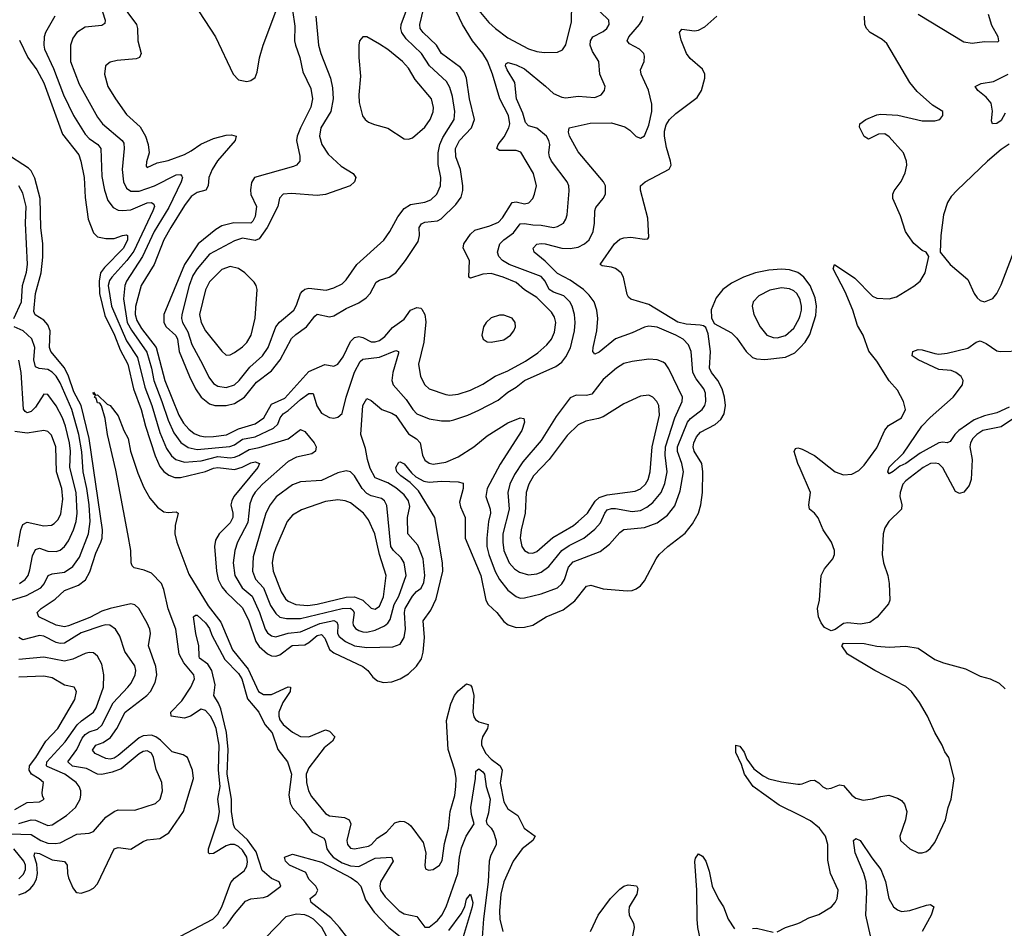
# Model space of a CAD drawing. Header units: inches. Extents: x 1649636 to 1815363, y 506543 to 641975.
# Tile 309 of 656: x 1686234 to 1690986, y 621026 to 625413. Entities that reach past the tile are written whole.
import ezdxf

# ---------------------------------------------------------------- set-up
doc = ezdxf.new("R2010")
doc.units = ezdxf.units.IN
doc.header["$MEASUREMENT"] = 0
doc.layers.add('B6682', color=7, linetype='Continuous')
doc.layers.add('B6692', color=7, linetype='Continuous')

msp = doc.modelspace()

# ---------------------------------------------------------------- linework, layer by layer
at = {"layer": 'B6682', "color": 5}
for points, elevation in [([(1686708.7, 625510), (1686797.1, 625390), (1686803, 625370), (1686804, 625310), (1686820.8, 625250), (1686812.2, 625230), (1686796.3, 625223.7), (1686704.5, 625215.5), (1686670, 625207.8), (1686648.2, 625190), (1686643.2, 625150), (1686659.7, 625090), (1686695.9, 625030), (1686750, 624954.7), (1686815.2, 624895.2), (1686841.6, 624850), (1686854, 624810), (1686859, 624770), (1686846.1, 624726.1), (1686844.6, 624704.6), (1686850, 624699.5), (1686897.9, 624722.1), (1686950, 624733.1), (1687030, 624762.5), (1687061.2, 624778.8), (1687107.9, 624812.1), (1687170, 624838.8), (1687230, 624855.5), (1687255.9, 624855.9), (1687279.1, 624850), (1687274.2, 624830), (1687189.3, 624730.7), (1687162.8, 624690), (1687147.6, 624650), (1687143.2, 624610), (1687132.4, 624590), (1687090, 624578), (1687061.7, 624558.3), (1687030, 624515.9), (1686964.1, 624410), (1686930, 624349.8), (1686883.6, 624230), (1686819.9, 624130), (1686792.6, 624027.4), (1686791.6, 623990), (1686800.2, 623960.2), (1686822, 623922), (1686892.2, 623830), (1686934.4, 623670), (1687002.9, 623502.9), (1687025, 623465), (1687050, 623435.1), (1687075.4, 623415.4), (1687103.2, 623403.2), (1687130, 623399.1), (1687170, 623400.7), (1687231.6, 623408.4), (1687290, 623437.2), (1687370, 623460.7), (1687412.5, 623490), (1687450, 623556), (1687514, 623586), (1687630, 623713.4), (1687707.2, 623747.2), (1687750, 623739.3), (1687770, 623749.1), (1687794.9, 623785.1), (1687830, 623858.5), (1687850, 623878.6), (1687870, 623883.8), (1687890, 623878.2), (1687930, 623856.9), (1687950, 623856.6), (1687970, 623863), (1687996.7, 623883.3), (1688033.8, 623926.2), (1688090, 623966.1), (1688119.8, 624010), (1688150, 624023.2), (1688170, 624020.2), (1688174.7, 624014.7), (1688189.1, 623989.1), (1688193.9, 623953.9), (1688184.5, 623855.5), (1688159, 623750), (1688168.8, 623690), (1688189.4, 623650), (1688210, 623631.1), (1688290, 623602.7), (1688310, 623600.1), (1688350, 623604.1), (1688410, 623624.6), (1688470, 623652.7), (1688528.4, 623691.6), (1688590, 623716.9), (1688675.6, 623764.4), (1688735.2, 623804.8), (1688777.9, 623842.1), (1688799.9, 623870), (1688815.7, 623904.3), (1688821.8, 623950), (1688815.9, 623975.9), (1688801.3, 624001.3), (1688730, 624071.1), (1688670, 624107.9), (1688630, 624143.2), (1688567.7, 624170), (1688510, 624187.8), (1688470, 624183.4), (1688410, 624164.4), (1688401.7, 624170), (1688405.1, 624250), (1688373.8, 624310), (1688378, 624330), (1688410, 624376.8), (1688430, 624396.2), (1688503, 624417), (1688544.9, 624435.1), (1688564.6, 624455.4), (1688610, 624530.1), (1688630, 624533.2), (1688670, 624522.8), (1688691.8, 624528.2), (1688709.8, 624550), (1688719.3, 624570), (1688729, 624610), (1688713, 624670), (1688653.4, 624773.4), (1688630, 624781.6), (1688550, 624780.5), (1688537.3, 624790), (1688542.9, 624810), (1688572.4, 624847.6), (1688594.6, 624890), (1688599.3, 624910), (1688593.3, 624950), (1688550.9, 625030), (1688515.9, 625150), (1688492, 625212), (1688470, 625249.1), (1688419.6, 625310), (1688370.6, 625390), (1688342.3, 625450)], 580), ([(1688450, 625456.5), (1688498.8, 625398.8), (1688530, 625369.6), (1688590, 625324.7), (1688690, 625272.6), (1688730, 625258.8), (1688765.9, 625254.1), (1688830, 625255.6), (1688853.2, 625266.8), (1688870, 625290.7), (1688897.3, 625402.7), (1688898.1, 625490)], 580), ([(1686633.5, 625450), (1686647.3, 625410), (1686645.4, 625394.6), (1686630, 625384.1), (1686550, 625376.3), (1686509.1, 625350.9), (1686490, 625323.5), (1686478.5, 625290), (1686479.3, 625210), (1686521.2, 625101.2), (1686610, 624941.6), (1686634, 624910), (1686729.4, 624830), (1686735.9, 624815.9), (1686737.5, 624790), (1686728.8, 624690), (1686734.8, 624630), (1686750, 624598.8), (1686770, 624585.4), (1686810, 624584.3), (1686885, 624610), (1686990, 624663.5), (1687010, 624665.7), (1687017.3, 624657.3), (1687019.3, 624650), (1687013.4, 624630), (1686953.7, 624506.3), (1686882.3, 624390), (1686827.4, 624270), (1686749.2, 624150), (1686741.7, 624130), (1686735.1, 624064.9), (1686753.5, 623950), (1686773.1, 623913.1), (1686848.2, 623808.2), (1686870.8, 623730), (1686881.6, 623670), (1686920.6, 623570), (1686950, 623478.5), (1686978.3, 623418.3), (1687012, 623372), (1687047.9, 623347.9), (1687090, 623337.9), (1687247.6, 623352.4), (1687270, 623359.4), (1687310, 623388.1), (1687370, 623398), (1687458.7, 623441.3), (1687479.6, 623460.4), (1687490.9, 623490), (1687505.4, 623510), (1687530, 623525.1), (1687590, 623579.6), (1687630, 623608.6), (1687650, 623608.5), (1687667.6, 623547.6), (1687690, 623513.2), (1687730, 623492.1), (1687750, 623489.2), (1687770, 623493.8), (1687790, 623512), (1687809.4, 623590), (1687849.7, 623710.3), (1687877.5, 623762.5), (1687890, 623773.5), (1687970, 623782.9), (1688050, 623815), (1688062.4, 623810), (1688062.4, 623802.4), (1688034.6, 623710), (1688030.2, 623670.2), (1688036.2, 623650), (1688099.4, 623579.4), (1688130.9, 623530.9), (1688150, 623510.2), (1688210, 623485.9), (1688270, 623475.8), (1688310, 623475.8), (1688330, 623480.6), (1688396.6, 623503.4), (1688450, 623527.9), (1688543.7, 623576.3), (1688590, 623614.8), (1688630, 623638.2), (1688670, 623670.6), (1688821.6, 623738.4), (1688850, 623758.6), (1688870, 623785.5), (1688891.6, 623828.4), (1688911.5, 623910), (1688914.5, 623950), (1688911.5, 623990), (1688900.9, 624030), (1688889.9, 624049.9), (1688859.4, 624079.4), (1688810, 624097.3), (1688790, 624109.9), (1688769.7, 624149.7), (1688750, 624172.2), (1688596.8, 624230), (1688564.8, 624250), (1688546, 624270), (1688540.4, 624290), (1688550.8, 624330), (1688569.8, 624350), (1688617.2, 624382.8), (1688650, 624427.3), (1688670, 624429.1), (1688710, 624421.5), (1688750, 624421.3), (1688810, 624409.5), (1688830, 624413.5), (1688858, 624430), (1688870.5, 624449.5), (1688876.8, 624470), (1688885.9, 624585.9), (1688884.2, 624610), (1688876.5, 624630), (1688800.2, 624730), (1688791.2, 624750), (1688787.9, 624770), (1688792.1, 624810), (1688788.4, 624830), (1688777.2, 624850), (1688730, 624888.2), (1688690, 624899.8), (1688675.7, 624915.7), (1688661.7, 624961.7), (1688632.5, 625030), (1688623.7, 625110), (1688585.9, 625170), (1688578, 625190), (1688580.7, 625199.3), (1688590, 625205.7), (1688630, 625194.8), (1688670, 625175.9), (1688772.3, 625092.2), (1688810, 625055.7), (1688850, 625037.9), (1688870, 625035.7), (1688930, 625043.2), (1689010, 625036.5), (1689039.6, 625050), (1689055.8, 625070), (1689059.7, 625090), (1689033.5, 625150), (1689029, 625210), (1688998.9, 625258.9), (1688987.5, 625290), (1688988.8, 625311.2), (1689000.7, 625330), (1689050, 625355.5), (1689068.4, 625370), (1689078.2, 625390), (1689077.3, 625410), (1689035, 625450)], 560), ([(1687550, 625459.3), (1687561.7, 625381.7), (1687561, 625310), (1687564.9, 625290), (1687585.4, 625230), (1687600.5, 625160.5), (1687639.9, 625079.9), (1687647.4, 625030), (1687639.6, 624990), (1687588.8, 624890), (1687573.3, 624850), (1687570.6, 624830), (1687586.8, 624753.2), (1687585.7, 624730), (1687569.2, 624710.8), (1687555.9, 624704.1), (1687368, 624650), (1687353, 624627), (1687348.3, 624591.7), (1687350, 624569.1), (1687377.6, 624510), (1687370, 624463.1), (1687359.5, 624440.5), (1687349.3, 624430.7), (1687267.9, 624432.1), (1687210, 624417.3), (1687180.9, 624399.1), (1687096.2, 624330), (1687029.8, 624230.2), (1686929.6, 623990), (1686930.1, 623950), (1686940.3, 623930), (1686987.5, 623887.5), (1686995.2, 623870), (1687004.5, 623810), (1687053.1, 623690), (1687082.1, 623630), (1687110, 623590.1), (1687150, 623558), (1687175.5, 623550), (1687230, 623549.3), (1687270, 623560.1), (1687318.5, 623590), (1687377.3, 623662.7), (1687450, 623716.6), (1687491.7, 623770), (1687546.5, 623873.5), (1687566.7, 623893.3), (1687618.5, 623930), (1687658.2, 623981.8), (1687670, 623990.2), (1687730, 623977.6), (1687750, 623982.8), (1687810, 624018.3), (1687870, 624045.7), (1687906.2, 624070), (1687925, 624090), (1687954.8, 624145.2), (1687970, 624155.1), (1688016.9, 624170), (1688050, 624190.2), (1688096.8, 624250), (1688157.9, 624342.1), (1688163, 624370), (1688162.1, 624410), (1688172.7, 624427.3), (1688190, 624435), (1688250, 624441.8), (1688268.5, 624451.5), (1688339.6, 624520.4), (1688364.4, 624555.6), (1688372.7, 624587.3), (1688372.8, 624610), (1688361.2, 624690), (1688339.3, 624750), (1688338, 624790), (1688356.2, 624830), (1688414.5, 624890), (1688428.4, 624930), (1688404.7, 625030), (1688390.3, 625130), (1688378.8, 625158.8), (1688361.7, 625181.7), (1688270, 625248.5), (1688246.2, 625290), (1688181.6, 625350), (1688167.2, 625370), (1688164.6, 625390), (1688184.5, 625470)], 620), ([(1687663, 625430), (1687676.6, 625290), (1687687.6, 625250), (1687734.6, 625130), (1687743.7, 625083.7), (1687746.5, 625030), (1687735.9, 624970), (1687687.2, 624890), (1687680.7, 624850), (1687693, 624810), (1687722.9, 624762.9), (1687784.9, 624704.9), (1687843.8, 624670), (1687857, 624650), (1687850.3, 624630), (1687829.1, 624610.9), (1687710, 624568.6), (1687670, 624564.2), (1687546, 624574), (1687505.5, 624570), (1687488.4, 624551.6), (1687480.2, 624510), (1687428.1, 624410), (1687390, 624355.2), (1687370, 624346.4), (1687310, 624357.6), (1687270, 624344.5), (1687150, 624279.9), (1687090, 624209.9), (1687070, 624177), (1687051.9, 624130), (1687016, 623990), (1687015, 623970), (1687020.1, 623950), (1687046.2, 623906.2), (1687064.7, 623844.7), (1687116.9, 623750), (1687146.1, 623686.1), (1687170, 623655.6), (1687190, 623643.1), (1687230, 623636.9), (1687270, 623650.1), (1687293.6, 623670), (1687345.4, 623734.6), (1687405.9, 623790), (1687433.7, 623830), (1687471, 623929), (1687488.4, 623951.6), (1687556.3, 624010), (1687570, 624033.7), (1687589.2, 624090), (1687598.4, 624101.6), (1687610, 624111.2), (1687630, 624116.8), (1687712.6, 624107.4), (1687750, 624117.6), (1687790, 624137.7), (1687810, 624156.1), (1687860.7, 624230), (1687992, 624348), (1688021.1, 624390), (1688059.6, 624460.4), (1688090, 624501.2), (1688119.7, 624520.3), (1688190, 624530.8), (1688217.7, 624542.3), (1688246.8, 624570), (1688265.7, 624610), (1688266.6, 624650), (1688253.3, 624713.3), (1688253.8, 624770), (1688261.3, 624810), (1688275.6, 624844.4), (1688330.4, 624930), (1688334.7, 624970), (1688322.5, 625042.5), (1688310, 625085.1), (1688294.2, 625114.2), (1688212.5, 625190), (1688172.6, 625250), (1688099.9, 625319.9), (1688078.8, 625350), (1688074, 625370), (1688075.4, 625390), (1688101.5, 625458.5)], 640), ([(1687100.2, 625450), (1687179.6, 625330), (1687263.6, 625150), (1687290, 625122.3), (1687330, 625114.9), (1687350, 625119), (1687370, 625132.7), (1687380.7, 625159.3), (1687391.4, 625228.6), (1687409.8, 625290), (1687474.5, 625465.5)], 620), ([(1686233.3, 625313.3), (1686273.6, 625230), (1686317.2, 625170), (1686350, 625108.4), (1686440.4, 624860.4), (1686519.7, 624759.7), (1686529.7, 624729.7), (1686545, 624650), (1686550, 624554.8), (1686564.5, 624450), (1686590, 624384.3), (1686610, 624364.8), (1686650, 624355.4), (1686690, 624355.7), (1686730.2, 624370.2), (1686750, 624373.5), (1686753.8, 624370), (1686754.1, 624350), (1686734.4, 624310), (1686643.7, 624216.3), (1686624.2, 624190), (1686617, 624150), (1686619.1, 624090), (1686644.8, 623984.8), (1686691.9, 623890), (1686718.8, 623818.8), (1686755.4, 623750), (1686783.4, 623630), (1686821, 623530), (1686840.9, 623450), (1686887.2, 623307.2), (1686910, 623256.1), (1686930, 623231.8), (1686953.8, 623213.8), (1686982.9, 623202.9), (1687010, 623201.7), (1687130, 623232.1), (1687170, 623247.1), (1687190, 623250.1), (1687270, 623240.7), (1687308.5, 623251.5), (1687350, 623273.8), (1687370, 623278), (1687391.1, 623270), (1687382.8, 623250), (1687268, 623110), (1687257.1, 623090), (1687252.6, 623070), (1687263.3, 623030), (1687263.3, 623010), (1687250, 622983.9), (1687196.8, 622930), (1687179.6, 622900.4), (1687175, 622870), (1687183.8, 622750), (1687192.7, 622710), (1687210, 622674.6), (1687230, 622649.2), (1687310, 622573.8), (1687339.4, 622510), (1687373.5, 622410), (1687390, 622385.8), (1687430, 622351.5), (1687450, 622341.7), (1687470, 622339.4), (1687490, 622345.9), (1687549, 622391), (1687610, 622395.1), (1687630, 622406), (1687670, 622439.2), (1687690, 622443.6), (1687706.4, 622426.4), (1687730, 622371.2), (1687750, 622355.6), (1687889.3, 622289.3), (1687914.7, 622270), (1687938.8, 622238.8), (1687961.1, 622221.1), (1687990, 622212.2), (1688030, 622215.4), (1688070, 622230.2), (1688110, 622253.7), (1688148.9, 622291.1), (1688172.7, 622327.3), (1688181.5, 622358.5), (1688187.9, 622430), (1688181.3, 622510), (1688217.8, 622562.2), (1688243.8, 622616.2), (1688276.7, 622750), (1688275.2, 622790), (1688236.8, 623010), (1688158.1, 623138.1), (1688118.3, 623178.3), (1688074.2, 623210), (1688054.8, 623230), (1688048.9, 623251.1), (1688064.4, 623275.6), (1688070, 623278.4), (1688090, 623268.7), (1688124.4, 623224.4), (1688145.2, 623205.2), (1688184.3, 623184.3), (1688210, 623179.4), (1688270, 623185.4), (1688350, 623181.8), (1688374.3, 623174.3), (1688374.8, 623150), (1688357.2, 623082.8), (1688360.9, 623060.9), (1688383.5, 623010), (1688383.8, 622910), (1688459, 622730), (1688484.1, 622610), (1688494.5, 622590), (1688536.3, 622550), (1688570, 622506.9), (1688590.7, 622490.7), (1688630, 622478), (1688670, 622480.5), (1688710, 622490.1), (1688775.4, 622530), (1688856.7, 622563.3), (1688912.6, 622607.4), (1688970, 622677.3), (1688990, 622682), (1689050, 622664.6), (1689165.4, 622654.6), (1689190, 622656.4), (1689210, 622664.4), (1689230, 622679.3), (1689250, 622703), (1689305.1, 622810), (1689319.7, 622830), (1689362.6, 622870), (1689445.8, 622934.2), (1689480.9, 622979.1), (1689509.9, 623030.1), (1689521.7, 623070), (1689529.9, 623130.1), (1689531.7, 623230), (1689525.6, 623270), (1689489.9, 623330), (1689484.7, 623350), (1689487.4, 623370), (1689501.2, 623398.8), (1689519.6, 623420.4), (1689590, 623457.7), (1689618.3, 623481.7), (1689633.6, 623510), (1689639.7, 623550), (1689635.9, 623590), (1689624.4, 623630), (1689603.4, 623670), (1689572.3, 623710), (1689562.8, 623730), (1689568.4, 623810), (1689556.5, 623896.5), (1689546.1, 623926.1), (1689534.8, 623934.7), (1689518.5, 623938.5), (1689450, 623942.9), (1689410, 623952.8), (1689270, 624037.9), (1689184, 624064), (1689172.3, 624072.3), (1689165.9, 624085.9), (1689147.7, 624170), (1689137.2, 624190), (1689110, 624210.8), (1689090, 624218.4), (1689044.6, 624224.6), (1689036, 624230), (1689104.2, 624330), (1689130, 624352.6), (1689150, 624359.6), (1689183.1, 624363.1), (1689250, 624353), (1689265.2, 624354.8), (1689270, 624362), (1689266.3, 624453.7), (1689229.6, 624590), (1689229.5, 624610), (1689252.7, 624630), (1689368.6, 624691.4), (1689377.4, 624710), (1689375.3, 624730), (1689355.7, 624795.7), (1689345.8, 624850), (1689345.8, 624874.2), (1689354.3, 624905.7), (1689369.7, 624930.3), (1689399.9, 624960.1), (1689503.8, 625036.2), (1689523.9, 625070), (1689540.9, 625130), (1689540.4, 625150), (1689530, 625173.3), (1689470, 625225.6), (1689451.5, 625250), (1689426.5, 625313.5), (1689418, 625350), (1689430, 625366), (1689490, 625358.5), (1689510, 625362.2), (1689541.4, 625378.6), (1689598, 625430)], 520), ([(1686403, 625430), (1686358.1, 625350), (1686352.1, 625330), (1686350.1, 625290), (1686354, 625270), (1686396.7, 625176.7), (1686444.8, 625050), (1686493.1, 624950), (1686550, 624860.5), (1686570, 624839.5), (1686611.8, 624810), (1686625.3, 624790), (1686630, 624654.8), (1686643.1, 624590), (1686660.1, 624540.1), (1686685.7, 624505.7), (1686710, 624493.7), (1686730, 624490.7), (1686770, 624494), (1686850, 624529.1), (1686870.5, 624530.5), (1686882.2, 624522.2), (1686885, 624510), (1686877.2, 624490), (1686784.3, 624295.7), (1686751.8, 624250), (1686678.9, 624170), (1686667.1, 624152.9), (1686661.2, 624130), (1686677.7, 624030), (1686750, 623861.9), (1686802.3, 623782.3), (1686838.8, 623638.8), (1686872.5, 623550), (1686910, 623419.3), (1686942.3, 623342.3), (1686967.1, 623307.1), (1686988.1, 623290), (1687030, 623276.4), (1687110, 623282.2), (1687190, 623303), (1687250, 623297.5), (1687270, 623299.9), (1687292.1, 623307.9), (1687341.9, 623338.1), (1687390, 623347.1), (1687530.3, 623389.7), (1687590, 623433.6), (1687610, 623424.5), (1687655.2, 623370), (1687664.3, 623350), (1687661.2, 623330), (1687644.1, 623315.9), (1687570, 623300.4), (1687530, 623279.7), (1687405.4, 623170), (1687370, 623131.2), (1687357.4, 623110), (1687345.4, 623074.6), (1687335.3, 622984.7), (1687285.8, 622890), (1687272.8, 622850), (1687264.6, 622790), (1687272.6, 622730), (1687307.2, 622670), (1687355.4, 622630), (1687390.7, 622550), (1687418.9, 622470), (1687430, 622452.1), (1687450, 622437.3), (1687470, 622433.3), (1687530, 622451.4), (1687590, 622457.1), (1687682.9, 622497.1), (1687750, 622511.7), (1687764.6, 622504.6), (1687770, 622490.3), (1687767.5, 622450), (1687775.2, 622435.2), (1687807.2, 622410), (1687850, 622389.7), (1687910, 622381.9), (1688035.5, 622384.5), (1688070, 622398), (1688089.4, 622430.6), (1688095.8, 622470), (1688091.3, 622550), (1688095, 622570), (1688130, 622628.8), (1688148.6, 622651.4), (1688171.6, 622668.4), (1688185.2, 622694.8), (1688189.5, 622730), (1688180.9, 622810), (1688156.2, 622876.2), (1688107.3, 622930), (1688105.7, 623010), (1688117.6, 623062.4), (1688111.2, 623090), (1688090, 623118.3), (1688050, 623152.8), (1688010, 623177.3), (1687950, 623200.7), (1687925.7, 623245.7), (1687912, 623290), (1687903, 623343), (1687881.2, 623410), (1687889.9, 623550.1), (1687910, 623583.1), (1687930, 623573.8), (1687981.6, 623530), (1688030, 623513.6), (1688050, 623501), (1688110, 623413.2), (1688148.9, 623388.9), (1688167.3, 623370), (1688177.5, 623310), (1688190, 623285.6), (1688210, 623271), (1688230, 623266.6), (1688290, 623276.6), (1688350, 623301.4), (1688426.4, 623350), (1688490, 623403.7), (1688590, 623466.4), (1688650, 623490.2), (1688667.9, 623487.9), (1688670.2, 623470), (1688657.7, 623430), (1688552.5, 623267.5), (1688490.1, 623150), (1688483.3, 623110), (1688505.1, 623050), (1688506.6, 623030), (1688496.8, 622990), (1688488.2, 622910), (1688489.2, 622870), (1688497.8, 622830), (1688528.4, 622748.4), (1688550, 622710.1), (1688590, 622659), (1688630, 622627.1), (1688650, 622620.5), (1688670, 622620.9), (1688750, 622640.1), (1688830, 622669.5), (1688850.6, 622689.4), (1688863.8, 622710), (1688883.2, 622770), (1688904.4, 622795.6), (1689035.6, 622844.4), (1689080.3, 622879.7), (1689130, 622936.5), (1689149.3, 622950.7), (1689250, 622960.8), (1689310, 622984.2), (1689359.7, 623020.3), (1689395.2, 623064.8), (1689421.6, 623138.4), (1689437.8, 623230), (1689429.9, 623270), (1689408.1, 623328.1), (1689408.2, 623350), (1689457.7, 623470), (1689472.2, 623487.8), (1689528.5, 623530), (1689540.8, 623550), (1689545.6, 623570), (1689543.2, 623610), (1689535.4, 623630), (1689498.7, 623678.7), (1689482.5, 623710), (1689474.8, 623810), (1689462.3, 623842.3), (1689436.8, 623870), (1689400.3, 623890), (1689310, 623928.5), (1689270, 623932.5), (1689250, 623928.4), (1689190, 623900.6), (1689110, 623872.1), (1689030, 623807.7), (1689010, 623798.5), (1689000.8, 623810), (1689001.4, 623830), (1689019.1, 623910), (1689024.1, 623970), (1689019.6, 624010), (1689006.3, 624050), (1688982.8, 624082.8), (1688954.3, 624110), (1688890, 624154.7), (1688830, 624186.6), (1688770, 624246), (1688716.5, 624290), (1688712.7, 624310), (1688730, 624328.2), (1688750, 624332.6), (1688770, 624331.2), (1688850, 624310.1), (1688890, 624307.6), (1688930, 624315), (1688960.3, 624330), (1688981.7, 624350), (1689001.1, 624390), (1689008.2, 624430), (1689009.2, 624490), (1689014.7, 624505.3), (1689050.6, 624549.4), (1689060.8, 624570), (1689061.3, 624610), (1689051.9, 624630), (1688930, 624775.1), (1688887.7, 624850), (1688883.1, 624870), (1688885.1, 624890), (1688987, 624913), (1689090, 624914.4), (1689155, 624895), (1689179.1, 624879.1), (1689210, 624848.8), (1689230, 624841.1), (1689250, 624852.2), (1689270, 624903), (1689285.6, 624970), (1689285.4, 625005.4), (1689268.5, 625071.5), (1689233.8, 625150), (1689230.9, 625170), (1689247.7, 625210), (1689250, 625237.2), (1689246.2, 625250), (1689225.7, 625270), (1689176.6, 625296.6), (1689165.3, 625310), (1689173.5, 625330), (1689225.9, 625390), (1689238, 625410), (1689242.3, 625430)], 540), ([(1686230, 621188.3), (1686261.2, 621198.8), (1686284.2, 621215.8), (1686302.1, 621237.9), (1686315.3, 621264.7), (1686319.7, 621290), (1686316.4, 621336.4), (1686304.3, 621375.7), (1686306.6, 621390), (1686330, 621387), (1686390, 621356.2), (1686450, 621348.1), (1686463.8, 621330), (1686465, 621290), (1686470.1, 621270.1), (1686490, 621221.6), (1686504.2, 621204.2), (1686510, 621198.4), (1686530, 621194.9), (1686570, 621207.9), (1686590, 621220.3), (1686610, 621240.9), (1686690, 621410.2), (1686710, 621416.8), (1686770, 621408.5), (1686830, 621445.1), (1686850, 621453.2), (1686910, 621460.1), (1686953.5, 621486.5), (1687024.4, 621590), (1687072.4, 621750), (1687068.7, 621790), (1687043.5, 621850), (1687023.4, 621863.4), (1686970, 621877.3), (1686914.1, 621934.1), (1686890.7, 621950.7), (1686870, 621958.5), (1686830, 621955.7), (1686810, 621944.9), (1686710, 621859.6), (1686690, 621847.4), (1686670, 621842.6), (1686650, 621845.4), (1686598.9, 621870), (1686586, 621886), (1686601.6, 621910), (1686636.8, 621923.2), (1686672.8, 621947.2), (1686703.4, 621990), (1686743.1, 622070), (1686848.1, 622150), (1686865.3, 622170), (1686887.7, 622212.3), (1686895.9, 622250), (1686891.8, 622290), (1686855.9, 622390), (1686865.2, 622450), (1686862.1, 622470), (1686850, 622499.7), (1686809.8, 622570), (1686790, 622588.3), (1686770, 622591.9), (1686670, 622570.2), (1686630, 622557.7), (1686572.9, 622527.1), (1686470, 622485.7), (1686450, 622481.9), (1686410, 622489.1), (1686326.9, 622530), (1686319.2, 622550), (1686338.2, 622570), (1686405.1, 622614.9), (1686450, 622656.4), (1686518.1, 622681.9), (1686551.5, 622708.5), (1686573, 622747), (1686602.2, 622837.8), (1686625.6, 622890), (1686631.7, 622910), (1686633.4, 622950), (1686569.3, 623390), (1686531.4, 623550), (1686495.9, 623615.9), (1686470, 623691), (1686450, 623731.9), (1686384.7, 623810), (1686378.4, 623830), (1686380.9, 623910), (1686370, 623939.8), (1686350, 623962.7), (1686308, 623988), (1686303, 624003), (1686309.9, 624090.1), (1686338.3, 624190), (1686346.3, 624266.3), (1686346.2, 624330), (1686336.7, 624410), (1686332.2, 624550), (1686307.1, 624647.1), (1686290, 624682.4), (1686276.1, 624696.1), (1686161.6, 624770)], 520), ([(1686205.6, 623970), (1686243.5, 624050), (1686247.9, 624130), (1686266.7, 624193.3), (1686272.3, 624230), (1686262.9, 624430), (1686265.5, 624510), (1686250, 624575.1), (1686230, 624609.8)], 540), ([(1690000, 624183.8), (1689990, 624191.6), (1689950, 624205.7), (1689910, 624208.7), (1689850, 624203.4), (1689785.7, 624190), (1689726.7, 624170), (1689670, 624140.7), (1689627.5, 624110), (1689595.1, 624070), (1689571.7, 624011.7), (1689573.1, 623973.1), (1689585.7, 623945.7), (1689670, 623901), (1689694.7, 623874.7), (1689739.8, 623810), (1689770, 623782.4), (1689790, 623775), (1689830, 623772.5), (1689930, 623783.3), (1689975.2, 623804.8), (1690000, 623830.1)], 520), ([(1690000, 624061.9), (1689984.3, 624090), (1689970, 624103.9), (1689950, 624113.7), (1689910, 624117.7), (1689853.8, 624106.2), (1689801.2, 624078.8), (1689774, 624050), (1689769.1, 624030), (1689777.5, 623990), (1689807.3, 623930), (1689839.7, 623890), (1689870, 623877.8), (1689890, 623877.1), (1689930, 623888.2), (1689970, 623923.5), (1689996.2, 623970), (1690000, 623984.2)], 540), ([(1686190, 622608.2), (1686267.4, 622632.6), (1686336.5, 622670), (1686351.6, 622688.4), (1686370.9, 622729.1), (1686390, 622737.1), (1686450, 622745.8), (1686490, 622773.2), (1686522, 622818), (1686565.8, 622930), (1686573.5, 622990), (1686568.6, 623070), (1686557.9, 623150), (1686539.9, 623230), (1686533.7, 623326.3), (1686520, 623410), (1686486.1, 623530), (1686430, 623659.6), (1686410, 623691.8), (1686390, 623711.6), (1686370, 623723), (1686328.4, 623728.4), (1686310, 623736.5), (1686301.9, 623770), (1686306.9, 623830), (1686291.9, 623871.9), (1686250.8, 623910), (1686207.5, 623930)], 540), ([(1686233.3, 622690), (1686259.9, 622710), (1686274.3, 622730), (1686283.6, 622756.4), (1686296.1, 622823.9), (1686310, 622855), (1686330, 622860.9), (1686370, 622846.5), (1686410, 622844.3), (1686430, 622852.1), (1686450.9, 622869.1), (1686470, 622896.5), (1686494.3, 622950), (1686506.5, 622990), (1686511.3, 623030), (1686506.2, 623130), (1686476.8, 623250), (1686478.6, 623330), (1686474.2, 623370), (1686455.5, 623450), (1686441, 623490), (1686410, 623549.1), (1686370, 623603.5), (1686350, 623604.7), (1686310, 623542.2), (1686290, 623521.7), (1686270, 623514.2), (1686260.2, 623520.2), (1686252.4, 623532.4), (1686241.2, 623710), (1686229.2, 623769.2)], 560), ([(1687010, 620988), (1687165.4, 621070), (1687190, 621095), (1687210, 621129.2), (1687253.3, 621246.7), (1687271.3, 621268.7), (1687317.1, 621302.9), (1687330, 621326), (1687333.1, 621346.9), (1687329.9, 621370), (1687310, 621404), (1687290, 621421.2), (1687270, 621429.9), (1687250, 621430.3), (1687230, 621424.3), (1687170, 621386.9), (1687150, 621385.3), (1687144.8, 621390), (1687145.6, 621410), (1687192.6, 621550), (1687198.7, 621590), (1687190.3, 621650), (1687201.3, 621710), (1687194, 621790), (1687196.6, 621910), (1687181.9, 621990), (1687170, 622023.2), (1687154.4, 622050), (1687130, 622077.8), (1687110, 622083.2), (1687059.2, 622050), (1687030, 622041.2), (1686965.1, 622050), (1686963.2, 622070), (1687016.3, 622123.7), (1687060.1, 622190), (1687077.8, 622230), (1687074.9, 622250), (1687027, 622307), (1687004.2, 622350), (1686987.7, 622470), (1686951.3, 622568.7), (1686930, 622661.4), (1686918, 622690), (1686870, 622741), (1686835.4, 622755.4), (1686786.7, 622766.7), (1686776.5, 622776.5), (1686771.4, 622790), (1686769.9, 622850), (1686755.7, 622930), (1686698.4, 623238.4), (1686658.5, 623410), (1686646.4, 623486.4), (1686629.1, 623549.1), (1686621.5, 623561.5), (1686610, 623563.5), (1686603.5, 623583.5), (1686595.6, 623590), (1686599.3, 623599.3), (1686590, 623604), (1686589, 623611), (1686590, 623614), (1686600.4, 623600.4), (1686610, 623602), (1686656.9, 623556.9), (1686670, 623550.3), (1686710, 623499.7), (1686736.3, 623430), (1686757.2, 623390), (1686769.1, 623330), (1686803.7, 623223.7), (1686833.5, 623153.5), (1686862.4, 623102.4), (1686899.5, 623059.5), (1686930, 623036.8), (1686950, 623033.4), (1686990, 623036), (1686999, 623030), (1686984.5, 622970), (1686983.5, 622930), (1686993.1, 622890), (1687050, 622736.4), (1687142.9, 622582.9), (1687204.1, 622504.1), (1687261.7, 622370), (1687336.5, 622276.5), (1687387.2, 622170), (1687410, 622155.5), (1687450, 622154.6), (1687530, 622191.2), (1687541, 622190), (1687539.1, 622170), (1687504.1, 622115.9), (1687484.9, 622070), (1687484.3, 622050), (1687490, 622032.3), (1687506.1, 622010), (1687550, 621972.9), (1687590, 621952.3), (1687630, 621950.6), (1687710, 621983.5), (1687730, 621977.6), (1687755.5, 621950), (1687743.9, 621930), (1687703.5, 621896.5), (1687630, 621801.3), (1687617, 621770), (1687618.9, 621730), (1687627.8, 621690), (1687641.8, 621661.8), (1687710, 621579.8), (1687730, 621568.4), (1687801, 621561), (1687823.8, 621550), (1687831.4, 621530), (1687812.9, 621450), (1687815.6, 621430), (1687830, 621413.4), (1687850.2, 621410.2), (1687917.4, 621422.6), (1687931.5, 621430), (1687959, 621461), (1688004.6, 621490), (1688045.2, 621534.8), (1688070, 621542.8), (1688090, 621540.9), (1688111.1, 621531.1), (1688121, 621521), (1688180.9, 621440.9), (1688193.4, 621390), (1688188.6, 621328.6), (1688193.2, 621313.2), (1688206.6, 621306.6), (1688230, 621310.3), (1688259.7, 621330), (1688272.7, 621352.7), (1688283.8, 621436.2), (1688303.2, 621510), (1688312.2, 621590), (1688333.6, 621666.4), (1688338.7, 621710), (1688339.9, 621750), (1688334.7, 621790), (1688301.9, 621890), (1688293.3, 622030), (1688314.9, 622110), (1688331.7, 622150), (1688350, 622172.9), (1688390, 622206.4), (1688410, 622199.5), (1688416.9, 622190), (1688426.4, 622150), (1688421.5, 622070), (1688426.3, 622046.3), (1688433.8, 622033.8), (1688450, 622022.3), (1688495.5, 622010), (1688492.2, 621990), (1688467.6, 621950), (1688462.5, 621930), (1688463.5, 621910), (1688484.2, 621870), (1688510, 621842.5), (1688552.1, 621810), (1688562.8, 621790), (1688553.2, 621726.8), (1688570, 621636.1), (1688590, 621603.2), (1688638.6, 621570), (1688669.3, 621510), (1688722, 621470), (1688710.2, 621450), (1688659.8, 621410), (1688616.2, 621350), (1688570.1, 621250), (1688556.6, 621190), (1688549.3, 621110), (1688551, 621070), (1688566.2, 621010)], 480), ([(1686225.2, 622870), (1686239.7, 622950), (1686250, 622976), (1686270, 622986.5), (1686350, 622969.5), (1686387.2, 622972.8), (1686400.1, 622979.9), (1686419.9, 623000.1), (1686433, 623027), (1686442.9, 623097.1), (1686437.1, 623150), (1686412.4, 623230), (1686407.9, 623350), (1686387.2, 623407.2), (1686370, 623424), (1686350, 623428.5), (1686270, 623415.9), (1686210, 623423.8)], 580), ([(1690000, 623246.3), (1689989.8, 623270.3), (1689972.1, 623327.9), (1689978, 623342), (1689990, 623345.5), (1690000, 623342.2)], 480), ([(1687214.9, 621025.1), (1687235.3, 621044.7), (1687270, 621094.2), (1687323.4, 621156.6), (1687350, 621169), (1687410, 621175.2), (1687430, 621181.7), (1687494.2, 621230), (1687486.2, 621250), (1687450, 621267), (1687404.7, 621304.7), (1687375.1, 621395.1), (1687332.8, 621452.8), (1687272.5, 621510), (1687266.5, 621526.5), (1687256.9, 621590), (1687257, 621650), (1687235.4, 621770), (1687240.3, 621890), (1687232, 621972), (1687205.2, 622085.2), (1687193.6, 622113.6), (1687171, 622150), (1687178, 622202), (1687161.5, 622270), (1687141.8, 622301.8), (1687102.6, 622330), (1687099.8, 622339.8), (1687098.5, 622390), (1687083.6, 622450), (1687072.7, 622530), (1687082, 622538), (1687090, 622538), (1687130, 622500.6), (1687150, 622473.5), (1687160.9, 622440.9), (1687223.7, 622323.7), (1687290, 622255.7), (1687306.1, 622230), (1687333.2, 622133.2), (1687388.2, 622070), (1687417.7, 622010), (1687452.2, 621970), (1687479.4, 621890), (1687526, 621830), (1687546.1, 621770), (1687532.4, 621670), (1687538.9, 621630), (1687550, 621607.9), (1687602.5, 621550), (1687646.2, 621490), (1687701.1, 621461.1), (1687709.1, 621449.1), (1687717, 621410), (1687728.5, 621390), (1687746.7, 621370), (1687790, 621342.3), (1687830, 621328), (1687870, 621324.3), (1687950, 621364.6), (1688029.1, 621369.1), (1688036.3, 621350), (1687974.6, 621250), (1687971.6, 621230), (1687975.3, 621210), (1687997.7, 621177.7), (1688065.2, 621110), (1688090, 621096.2), (1688150, 621082.6), (1688190, 621031.7), (1688210, 621032.2), (1688250, 621063.5), (1688271.9, 621090), (1688293, 621130), (1688348.5, 621290), (1688356.8, 621370), (1688366.1, 621413.9), (1688388.7, 621471.3), (1688427.2, 621530), (1688414.6, 621574.6), (1688411.1, 621610), (1688434.2, 621750), (1688434.8, 621785.2), (1688450, 621796.3), (1688470, 621780.7), (1688476.6, 621770), (1688485.3, 621710), (1688504, 621650), (1688495.9, 621584.1), (1688485.2, 621545.2), (1688488.8, 621530), (1688510, 621508.9), (1688521.4, 621490), (1688534.2, 621450), (1688532.8, 621430), (1688505.8, 621374.2), (1688500.1, 621350), (1688495, 621250), (1688472.5, 621072.5), (1688463.3, 620936.7)], 460), ([(1686190, 621481.6), (1686290, 621478.4), (1686335.9, 621450), (1686370, 621437), (1686405.3, 621434.7), (1686430, 621439.4), (1686510, 621481), (1686570, 621485.4), (1686590, 621493.7), (1686650, 621562), (1686690, 621590.2), (1686710, 621597.2), (1686790, 621596.1), (1686890, 621628.9), (1686912, 621650), (1686923.5, 621690), (1686919.3, 621730), (1686893.1, 621793.1), (1686879.6, 621850), (1686870, 621871.5), (1686850, 621883.2), (1686830, 621879.9), (1686810, 621868.5), (1686723.8, 621796.2), (1686679.9, 621780.1), (1686630, 621769), (1686610, 621770.8), (1686557, 621797), (1686488.6, 621808.6), (1686466.6, 621830), (1686510.2, 621889.8), (1686536.2, 621943.8), (1686550, 621962.1), (1686570, 621974.1), (1686610, 621987.7), (1686630, 622007.3), (1686684.9, 622115.1), (1686756.5, 622190), (1686772, 622210), (1686791.2, 622250), (1686794.3, 622270), (1686790, 622293.3), (1686741.8, 622361.8), (1686716.7, 622436.7), (1686696.8, 622470), (1686669.3, 622489.3), (1686650, 622490.9), (1686630, 622486.1), (1686530, 622451.7), (1686450, 622402.7), (1686430, 622400.9), (1686410, 622406.3), (1686350, 622436.1), (1686330, 622439), (1686250, 622419.1), (1686230, 622429.8)], 540), ([(1686230, 621532.7), (1686290, 621549.7), (1686310, 621547.3), (1686370, 621522.8), (1686390, 621525.1), (1686459.8, 621570), (1686503.5, 621610), (1686525.6, 621650), (1686529.8, 621670), (1686528.9, 621690), (1686521.5, 621710), (1686507.4, 621730), (1686452.7, 621770), (1686366.4, 621806.4), (1686363.1, 621810), (1686365.8, 621830), (1686453.1, 621926.9), (1686511.8, 622008.2), (1686531.7, 622028.3), (1686590, 622070.1), (1686602.4, 622090), (1686638.3, 622190), (1686639.5, 622250), (1686630, 622300.7), (1686610, 622339.7), (1686590, 622355.5), (1686570, 622357.3), (1686550, 622352.7), (1686490, 622325.8), (1686450, 622316.2), (1686350, 622335), (1686230, 622323.8)], 560), ([(1686210, 621598.8), (1686270, 621632.9), (1686330, 621636.5), (1686352, 621650), (1686344.1, 621664.1), (1686342.4, 621682.4), (1686349.1, 621730), (1686328.2, 621748.2), (1686290.4, 621770), (1686279.3, 621790), (1686280.9, 621810), (1686312.4, 621850), (1686359.9, 621930), (1686417.7, 621990), (1686500.9, 622130), (1686507.8, 622170), (1686496.9, 622190), (1686450, 622199), (1686390, 622234.7), (1686350, 622242.8), (1686230, 622238.1)], 580), ([(1690000, 621570.2), (1689899.9, 621619.9), (1689773.3, 621710), (1689732.1, 621770), (1689717.5, 621817.5), (1689690, 621875.3), (1689690, 621910.7), (1689710, 621904.9), (1689730, 621876.3), (1689742.7, 621842.7), (1689776.6, 621796.6), (1689822, 621762), (1689850, 621748.1), (1689910, 621732.9), (1689990, 621721.8), (1690000, 621722.4)], 480), ([(1686230, 621265.6), (1686252.2, 621287.8), (1686262.1, 621310), (1686262.1, 621330), (1686254.3, 621350), (1686206.4, 621410)], 540), ([(1687817.9, 620977.9), (1687778.2, 621030), (1687735.8, 621075.8), (1687640.3, 621150), (1687636.3, 621170), (1687663, 621190), (1687673.1, 621210), (1687663.5, 621230), (1687630, 621263.1), (1687615.6, 621295.6), (1687535.5, 621330), (1687516.4, 621350), (1687512.3, 621370), (1687550, 621384), (1687690, 621345), (1687833, 621270), (1687861.8, 621250), (1687880.9, 621230), (1687903.2, 621163.2), (1687944.6, 621104.6), (1688015.1, 621030), (1688070, 620986.8)], 440), ([(1689539.9, 620870), (1689507.2, 621030), (1689503, 621070), (1689501.8, 621210), (1689491.9, 621348.1), (1689494.8, 621365.2), (1689510, 621386), (1689530, 621374.8), (1689544.9, 621350), (1689561.2, 621301.2), (1689575.6, 621230), (1689606.4, 621166.4), (1689630.2, 621130), (1689652.6, 621070), (1689684.1, 621024.1)], 480), ([(1688989.5, 621010.5), (1689026.1, 621090), (1689084.7, 621170), (1689130, 621215.2), (1689150, 621229.1), (1689170, 621235.8), (1689211.3, 621231.3), (1689217.5, 621217.5), (1689212.1, 621190), (1689175.8, 621130), (1689173.6, 621110), (1689176.1, 621090), (1689196.5, 621050), (1689199.7, 621030), (1689190.8, 620989.2)], 480), ([(1688304.6, 621015.4), (1688364.4, 621095.6), (1688381.8, 621130), (1688390, 621167.3), (1688410, 621190.4), (1688420.6, 621150), (1688418.4, 621130), (1688374.6, 620985.4)], 440), ([(1687726.7, 620966.7), (1687691.6, 621030), (1687651.7, 621070), (1687630, 621083.7), (1687610, 621091.4), (1687570, 621094.1), (1687518.6, 621081.4), (1687420.5, 620979.5)], 460), ([(1689770, 621025.7), (1689790, 621026), (1689870, 621006.7)], 480), ([(1689890, 621008.2), (1689929.6, 621030.4), (1689990, 621048.4), (1690000, 621053.7)], 480)]:
    msp.add_lwpolyline(points, dxfattribs=dict(at, elevation=elevation))
for points, elevation in [([(1687910, 625329.4), (1687890, 625329), (1687874.8, 625310), (1687870.8, 625290), (1687870.4, 625229.6), (1687879.2, 625139.2), (1687871.1, 625050), (1687872, 625012), (1687888.2, 624948.2), (1687901.6, 624930), (1687917.7, 624917.8), (1687945.8, 624905.8), (1688010, 624888.8), (1688090, 624837.6), (1688110, 624835.3), (1688130, 624842.6), (1688190, 624894.4), (1688215.2, 624930), (1688230, 624967.7), (1688231.7, 624988.3), (1688221.5, 625030), (1688143.2, 625123.2), (1688110, 625177.8), (1688081, 625210), (1688010, 625269), (1687970, 625294.8)], 660), ([(1687250, 624220.7), (1687210, 624207.1), (1687150, 624147.7), (1687130, 624107.8), (1687102.5, 623990), (1687110.1, 623950), (1687130, 623910.2), (1687210, 623811.8), (1687230, 623793.7), (1687250, 623794.3), (1687270, 623806), (1687310, 623833.2), (1687330, 623854.7), (1687351.9, 623890), (1687371.2, 623971.2), (1687380.5, 624110), (1687375.6, 624130), (1687365.2, 624145.2), (1687320.5, 624190), (1687290, 624212)], 660), ([(1688570, 623986.2), (1688550, 623986.2), (1688510, 623972.6), (1688485.2, 623950), (1688472.6, 623930), (1688464.5, 623890), (1688470.2, 623870.2), (1688490, 623857.6), (1688510, 623855.9), (1688570, 623867.7), (1688602.7, 623890), (1688619, 623910), (1688626.7, 623930), (1688624.5, 623950), (1688610, 623971.7)], 620), ([(1689270, 623773.2), (1689190, 623762.9), (1689150, 623752.2), (1689114.3, 623730), (1689050, 623675.6), (1688994.8, 623605.2), (1688970, 623598.7), (1688919.6, 623600.4), (1688890, 623586.8), (1688822.9, 623497.1), (1688750, 623381), (1688661.5, 623278.5), (1688622.4, 623217.6), (1688599.4, 623170), (1688590.6, 623130), (1688596, 623050), (1688566.4, 622930), (1688565.3, 622890), (1688570.9, 622850), (1688597.1, 622790), (1688622.2, 622762.2), (1688645.5, 622745.5), (1688690, 622732.9), (1688730, 622737.4), (1688750, 622745.4), (1688787.2, 622772.8), (1688850.8, 622849.2), (1688886.1, 622873.9), (1688957.3, 622910), (1689010, 622953.1), (1689036.6, 622983.4), (1689057.9, 623030), (1689070, 623046), (1689090, 623053.4), (1689110, 623053.4), (1689190, 623038.9), (1689230, 623043.7), (1689260.9, 623059.1), (1689290, 623081), (1689330.2, 623129.8), (1689347.1, 623172.9), (1689359, 623230), (1689348.4, 623310), (1689350.2, 623350), (1689395.5, 623490), (1689431.8, 623570), (1689432.5, 623590), (1689366.5, 623726.5), (1689351.2, 623751.2), (1689339.9, 623759.9), (1689310, 623770.8)], 560), ([(1689270, 623599.4), (1689230, 623595), (1689150, 623558.4), (1689050, 623495.8), (1689026.7, 623486.6), (1688965.7, 623474.3), (1688930, 623457.4), (1688875.5, 623404.5), (1688788.6, 623290), (1688714, 623210), (1688691.4, 623170), (1688678.8, 623130), (1688673.5, 623030), (1688654.5, 622950), (1688650.1, 622910), (1688657, 622870), (1688670.1, 622850.1), (1688690, 622838.3), (1688710, 622837.3), (1688730, 622844.6), (1688807, 622913), (1688906.6, 622970), (1688930, 622989.6), (1688975, 623030), (1689011.2, 623088.8), (1689030, 623105.8), (1689070, 623118.6), (1689203.8, 623136.2), (1689230, 623147.7), (1689254.1, 623170), (1689266.6, 623193.4), (1689277.2, 623230), (1689286.6, 623350), (1689322.6, 623502.6), (1689318, 623550), (1689309.3, 623569.3), (1689290, 623590.8)], 580), ([(1687810, 623235.3), (1687770, 623224.2), (1687690, 623188.4), (1687590, 623181.9), (1687550, 623166.5), (1687471.6, 623108.4), (1687442.7, 623070), (1687422.3, 623030), (1687360.3, 622819.7), (1687357.7, 622750), (1687371.3, 622711.3), (1687410.3, 622670.3), (1687445.2, 622585.2), (1687470, 622546.4), (1687490, 622528.4), (1687521.6, 622521.6), (1687590, 622522.4), (1687790, 622569.8), (1687830, 622572.3), (1687842.1, 622562.1), (1687847.9, 622550), (1687842, 622502), (1687843.1, 622490), (1687854.1, 622474.1), (1687870, 622463), (1687890, 622457), (1687910, 622456.2), (1687950, 622464.9), (1687994, 622486), (1688010, 622498.9), (1688022.8, 622517.2), (1688041.9, 622590), (1688064.6, 622630), (1688098.9, 622730), (1688089.9, 622790), (1688074.8, 622814.8), (1688037.5, 622850), (1688025.8, 622870), (1688006.6, 623066.6), (1687995.4, 623090), (1687980.3, 623100.3), (1687930, 623113.8), (1687910, 623125.8), (1687887.3, 623150), (1687850, 623209.8), (1687830, 623229.8)], 560), ([(1687770, 623094.8), (1687710, 623086.3), (1687594.2, 623045.8), (1687550, 623020.8), (1687525.5, 622990), (1687470, 622862.6), (1687458.8, 622830), (1687452.1, 622790), (1687456.8, 622750), (1687495.9, 622650), (1687516.9, 622616.9), (1687530, 622605.3), (1687566.5, 622590), (1687624.2, 622584.2), (1687670, 622591), (1687810, 622625.3), (1687850, 622625.8), (1687890.7, 622610.7), (1687930, 622571.3), (1687950, 622567.1), (1687970, 622581.6), (1687990, 622627), (1688002.7, 622730), (1687969.9, 622829.9), (1687948.4, 622930), (1687917.2, 622997.2), (1687893, 623030), (1687830, 623080.8), (1687804.5, 623090)], 580)]:
    msp.add_lwpolyline(points, close=True, dxfattribs=dict(at, elevation=elevation))
at = {"layer": 'B6692', "color": 5}
for points, elevation in [([(1690570, 625439.3), (1690790, 625306.4), (1690830, 625299.6), (1690890, 625306.7), (1690954.5, 625305.5), (1690959, 625310), (1690957, 625330), (1690925.2, 625385.2), (1690910, 625437)], 480), ([(1690000, 623342.2), (1690010, 623338.9), (1690070, 623308.9), (1690170.3, 623230), (1690210, 623215.2), (1690250, 623219.2), (1690283.5, 623236.5), (1690310, 623261.5), (1690370, 623346), (1690409.9, 623430.1), (1690426.9, 623453.1), (1690489.6, 623490), (1690509.6, 623530), (1690498.7, 623570), (1690470, 623624.5), (1690429.8, 623669.8), (1690370, 623763.5), (1690331.8, 623811.8), (1690304.9, 623890), (1690276.7, 623936.7), (1690254.9, 624010), (1690218.1, 624098.1), (1690159.8, 624210), (1690166, 624230), (1690264.5, 624164.5), (1690350, 624077.1), (1690371.4, 624068.6), (1690430, 624065.2), (1690465.4, 624074.6), (1690550, 624126.7), (1690579.7, 624150), (1690604.4, 624190), (1690621.2, 624270), (1690609.2, 624290), (1690590, 624298.7), (1690550, 624331.3), (1690521.4, 624370), (1690509.8, 624390), (1690485.5, 624465.5), (1690447.6, 624550), (1690447.3, 624570), (1690454.5, 624585.5), (1690488.6, 624631.4), (1690507.6, 624672.4), (1690514.8, 624710), (1690513.3, 624730), (1690498.7, 624770), (1690430, 624846.2), (1690410, 624861.1), (1690379.5, 624860.5), (1690330, 624835.1), (1690310, 624849.2), (1690286.8, 624893.2), (1690289.3, 624910), (1690316.9, 624930), (1690370, 624953.6), (1690390, 624956.4), (1690472.1, 624952.1), (1690590, 624924.9), (1690650, 624923.7), (1690675.1, 624930), (1690689.2, 624950), (1690689, 624969), (1690639.4, 624999.4), (1690565.4, 625065.4), (1690529.2, 625109.2), (1690418.2, 625298.2), (1690396.7, 625316.7), (1690338.7, 625350), (1690320.5, 625370), (1690312, 625390), (1690311.6, 625430)], 480), ([(1690990, 624962), (1690970, 624926.6), (1690950, 624912), (1690929.5, 624909.5), (1690924.2, 624924.2), (1690928.3, 624971.7), (1690922.4, 625010), (1690898.8, 625038.8), (1690858, 625070), (1690846, 625090), (1690874.9, 625105.1), (1690933.4, 625113.4), (1691004.8, 625150)], 460), ([(1691010, 624812), (1690970, 624785.8), (1690904.1, 624730), (1690758.5, 624590), (1690730, 624559.7), (1690711.3, 624530), (1690692.2, 624470), (1690678.9, 624370), (1690676, 624290), (1690724.9, 624230), (1690810, 624158), (1690840.3, 624090), (1690854.9, 624070), (1690870, 624057.6), (1690890, 624050.4), (1690930, 624066.7), (1690950, 624090.6), (1690970, 624133), (1691045.6, 624330)], 480), ([(1690000, 623830.1), (1690024.7, 623855.3), (1690046.7, 623893.3), (1690076.2, 623983.8), (1690079.9, 624030), (1690073.3, 624070), (1690048.7, 624128.7), (1690017.8, 624170), (1690000, 624183.8)], 520), ([(1690000, 623984.2), (1690006.8, 624010), (1690007.5, 624030), (1690000.7, 624060.7), (1690000, 624061.9)], 540), ([(1691010, 623541.2), (1690950, 623515.3), (1690890, 623499.7), (1690839.9, 623480.1), (1690766.5, 623430), (1690746.9, 623410), (1690724.2, 623375.8), (1690710, 623369.1), (1690690, 623372.7), (1690670, 623369), (1690580.5, 623319.5), (1690510.1, 623270), (1690482.5, 623257.5), (1690450, 623231.1), (1690430, 623220.5), (1690423.9, 623230), (1690430, 623252), (1690500.1, 623319.9), (1690588.3, 623450), (1690627.3, 623492.7), (1690738.3, 623590), (1690783.8, 623650), (1690787.2, 623670), (1690777.9, 623690), (1690752.5, 623710), (1690730, 623719.4), (1690670, 623724.2), (1690569.6, 623770), (1690542, 623790), (1690545.2, 623810), (1690570, 623819.5), (1690590, 623818.9), (1690650, 623800.5), (1690670, 623798.2), (1690710, 623802.7), (1690810, 623826.7), (1690850, 623856.5), (1690870, 623862.4), (1690898.7, 623850), (1690950, 623814.3), (1690966, 623810), (1691070, 623814.4)], 460), ([(1691030, 623486.6), (1690970, 623447.6), (1690882.9, 623430), (1690852.9, 623410), (1690833.4, 623390), (1690822.7, 623370), (1690820.1, 623350), (1690831.4, 623290), (1690826.7, 623193.3), (1690815.8, 623164.2), (1690790, 623131.7), (1690770, 623125.5), (1690750, 623135.5), (1690690, 623249.8), (1690670, 623268.2), (1690652.3, 623272.3), (1690630, 623269.3), (1690593.7, 623250), (1690510, 623185.6), (1690496.4, 623170), (1690483.4, 623130), (1690482.3, 623110), (1690491.8, 623070), (1690490.2, 623050), (1690427.9, 622990), (1690410, 622959.5), (1690401.2, 622930), (1690396, 622830), (1690402.2, 622790), (1690423.1, 622730), (1690430.2, 622690.2), (1690434, 622610), (1690427.3, 622592.7), (1690372.4, 622527.6), (1690336.9, 622503.1), (1690290, 622494.7), (1690230, 622500.9), (1690210, 622498), (1690170, 622468), (1690150, 622462), (1690118, 622478), (1690101.5, 622501.5), (1690089.6, 622529.6), (1690085.1, 622570), (1690093.6, 622610), (1690101.6, 622730), (1690118.9, 622761.1), (1690159.1, 622810), (1690166.2, 622830), (1690166.6, 622850), (1690151.4, 622890), (1690112.3, 622950), (1690087.1, 623007.1), (1690070, 623029.7), (1690046.3, 623050), (1690042.3, 623070), (1690049.8, 623130), (1690000, 623246.3)], 480), ([(1690000, 621722.4), (1690010, 621722.9), (1690050, 621739.6), (1690070, 621740.9), (1690090, 621728.9), (1690110, 621709), (1690130, 621699.6), (1690150, 621702.3), (1690190, 621718.3), (1690210, 621714.9), (1690250, 621668.9), (1690270, 621654.6), (1690304.8, 621644.8), (1690349.7, 621650.3), (1690390, 621663.1), (1690428.5, 621668.5), (1690470, 621654.9), (1690490, 621642.4), (1690504.5, 621624.5), (1690515.6, 621590), (1690509.3, 621550), (1690481.5, 621470), (1690484.2, 621450), (1690530, 621410.4), (1690570, 621390.4), (1690590, 621390.4), (1690610, 621397.1), (1690628.3, 621411.7), (1690650, 621440.7), (1690702.4, 621550), (1690714.5, 621610), (1690729.7, 621650), (1690744, 621750), (1690718.4, 621850), (1690698.3, 621878.3), (1690685.4, 621910), (1690650.5, 621970.5), (1690615.9, 622050), (1690576.9, 622116.9), (1690538.2, 622170), (1690510, 622193.6), (1690361.6, 622270), (1690229.3, 622350), (1690202, 622390), (1690210, 622402), (1690310, 622400.4), (1690370, 622388.5), (1690430, 622383.1), (1690510, 622388.5), (1690570, 622378), (1690650, 622324.4), (1690692.1, 622307.9), (1690798, 622278), (1690870, 622243), (1690918, 622230), (1690961, 622210), (1690990, 622182.8)], 480), ([(1690000, 621053.7), (1690043.3, 621076.7), (1690090, 621093), (1690151.8, 621130), (1690169.6, 621150), (1690178.7, 621170), (1690183.6, 621210), (1690146.9, 621290), (1690134.4, 621354.4), (1690135, 621430), (1690123.2, 621470), (1690093.6, 621510), (1690050, 621545.3), (1690000, 621570.2)], 480), ([(1690339.6, 620990), (1690317.2, 621090), (1690321.8, 621201.8), (1690319.2, 621250), (1690308.5, 621290), (1690266.1, 621390), (1690258.7, 621450), (1690270, 621458.9), (1690290.2, 621450), (1690345.8, 621365.8), (1690390.7, 621310), (1690412.1, 621252.1), (1690428.9, 621170), (1690451.5, 621130), (1690470, 621114.4), (1690490, 621107.9), (1690530, 621111.5), (1690610, 621138.2), (1690630, 621140.3), (1690646, 621130), (1690633.7, 621090), (1690590.2, 621010)], 460)]:
    msp.add_lwpolyline(points, dxfattribs=dict(at, elevation=elevation))

doc.saveas('drawing.dxf')
